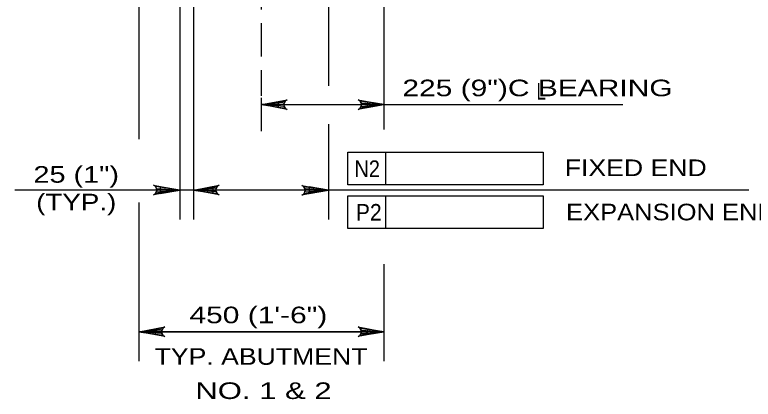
# Model space of a CAD drawing. Extents: x -11 to 79, y -154 to 0.
# Drawn here: x 40.96 to 46.3, y -32.43 to -29.66 of the extents above; entities that cross this region are included whole.
import ezdxf
from ezdxf.enums import TextEntityAlignment as Align

# ---------------------------------------------------------------- set-up
doc = ezdxf.new("R2010")
doc.units = 0
doc.header["$LTSCALE"] = 0.048
doc.linetypes.add('DOT_DASHED', pattern=[7.7, 5, -1.2, 0.3, -1.2])
for name, color, linetype, lineweight in [('3', 7, 'Continuous', 25), ('4', 7, 'Continuous', 25), ('5', 7, 'Continuous', 25)]:
    doc.layers.add(name, color=color, linetype=linetype, lineweight=lineweight)

msp = doc.modelspace()

# ---------------------------------------------------------------- hatches: boundary and pattern name
at = {"layer": '3'}
for points in [[(42.86258, -30.28525), (42.86258, -30.32525), (42.74258, -30.30525)], [(43.5085, -30.28525), (43.5085, -30.32525), (43.6285, -30.30525)], [(42.01008, -30.89933), (42.01008, -30.94658), (42.15183, -30.92292)], [(42.392, -30.89933), (42.392, -30.94658), (42.25025, -30.92292)], [(43.08708, -30.89933), (43.08708, -30.94658), (43.22883, -30.92292)], [(41.97675, -31.92758), (41.97675, -31.96758), (41.85675, -31.94758)], [(43.5085, -31.92758), (43.5085, -31.96758), (43.6285, -31.94758)]]:
    msp.add_hatch(color=256, dxfattribs=at).paths.add_polyline_path(points)

# ---------------------------------------------------------------- linework, layer by layer
for p, q in [((42.15183, -27.7875), (42.15183, -31.13558)), ((42.25025, -27.99608), (42.25025, -31.13558)), ((43.22883, -27.99608), (43.22883, -30.16883)), ((41.85675, -29.482), (41.85675, -30.55392)), ((43.6285, -29.482), (43.6285, -30.43908)), ((42.74258, -30.24275), (42.74258, -30.12525)), ((42.74258, -30.30525), (43.91192, -30.30525)), ((42.86258, -30.30525), (43.5085, -30.30525)), ((43.91192, -30.30525), (45.357, -30.30525)), ((43.6285, -30.36775), (43.6285, -30.48525)), ((43.22883, -30.44583), (43.22883, -31.13558)), ((43.36792, -30.6495), (44.77983, -30.6495)), ((43.36792, -30.88575), (43.36792, -30.6495)), ((43.6435, -30.88575), (43.6435, -30.6495)), ((44.77983, -30.6495), (44.77983, -30.88575)), ((46.26875, -30.92292), (40.95817, -30.92292)), ((44.77983, -30.88575), (43.36792, -30.88575)), ((43.36792, -30.96483), (44.77983, -30.96483)), ((43.36792, -31.20108), (43.36792, -30.96483)), ((43.6435, -31.20108), (43.6435, -30.96483)), ((44.77983, -30.96483), (44.77983, -31.20108)), ((41.85675, -31.01267), (41.85675, -32.16025)), ((44.77983, -31.20108), (43.36792, -31.20108)), ((43.6285, -31.45942), (43.6285, -32.16025)), ((41.85675, -31.69633), (41.85675, -32.12758)), ((43.6285, -31.872), (43.6285, -32.12758)), ((43.6285, -31.94758), (41.85675, -31.94758)), ((41.97675, -31.94758), (43.5085, -31.94758))]:
    msp.add_line(p, q, dxfattribs=at)
for points in [[(42.74258, -30.30525), (42.929, -30.27033), (42.91467, -30.28025), (42.90725, -30.29275), (42.90508, -30.30525), (42.90725, -30.31775), (42.91467, -30.33025), (42.929, -30.34017), (42.74258, -30.30525), (42.91467, -30.33025), (42.90725, -30.31775), (42.74258, -30.30525), (42.90508, -30.30525), (42.90725, -30.29275), (42.74258, -30.30525), (42.91467, -30.28025)], [(43.6285, -30.30525), (43.44208, -30.34017), (43.45642, -30.33025), (43.46383, -30.31775), (43.466, -30.30525), (43.46383, -30.29275), (43.45642, -30.28025), (43.44208, -30.27033), (43.6285, -30.30525), (43.45642, -30.28025), (43.46383, -30.29275), (43.6285, -30.30525), (43.466, -30.30525), (43.46383, -30.31775), (43.6285, -30.30525), (43.45642, -30.33025)], [(42.14917, -30.92333), (41.96275, -30.95833), (41.97708, -30.94833), (41.9845, -30.93583), (41.98667, -30.92333), (41.9845, -30.91083), (41.97708, -30.89833), (41.96275, -30.88842), (42.14917, -30.92333), (41.97708, -30.89833), (41.9845, -30.91083), (42.14917, -30.92333), (41.98667, -30.92333), (41.9845, -30.93583), (42.14917, -30.92333), (41.97708, -30.94833)], [(42.25025, -30.92292), (42.43667, -30.888), (42.42233, -30.89792), (42.41492, -30.91042), (42.41275, -30.92292), (42.41492, -30.93542), (42.42233, -30.94792), (42.43667, -30.95783), (42.25025, -30.92292), (42.42233, -30.94792), (42.41492, -30.93542), (42.25025, -30.92292), (42.41275, -30.92292), (42.41492, -30.91042), (42.25025, -30.92292), (42.42233, -30.89792)], [(43.22042, -30.92433), (43.034, -30.95925), (43.04833, -30.94933), (43.05575, -30.93683), (43.05792, -30.92433), (43.05575, -30.91183), (43.04833, -30.89933), (43.034, -30.88933), (43.22042, -30.92433), (43.04833, -30.89933), (43.05575, -30.91183), (43.22042, -30.92433), (43.05792, -30.92433), (43.05575, -30.93683), (43.22042, -30.92433), (43.04833, -30.94933)]]:
    msp.add_lwpolyline(points, dxfattribs=at)
for points in [[(42.86258, -30.28525), (42.86258, -30.32525), (42.74258, -30.30525)], [(43.5085, -30.28525), (43.5085, -30.32525), (43.6285, -30.30525)], [(42.01008, -30.89933), (42.01008, -30.94658), (42.15183, -30.92292)], [(42.392, -30.89933), (42.392, -30.94658), (42.25025, -30.92292)], [(43.08708, -30.89933), (43.08708, -30.94658), (43.22883, -30.92292)], [(41.97675, -31.92758), (41.97675, -31.96758), (41.85675, -31.94758)], [(43.5085, -31.92758), (43.5085, -31.96758), (43.6285, -31.94758)]]:
    msp.add_lwpolyline(points, close=True, dxfattribs=at)
at = {"layer": '4'}
for points in [[(41.85675, -31.94758), (42.04317, -31.91267), (42.02883, -31.92258), (42.02142, -31.93508), (42.01925, -31.94758), (42.02142, -31.96008), (42.02883, -31.97258), (42.04317, -31.9825), (41.85675, -31.94758), (42.02883, -31.97258), (42.02142, -31.96008), (41.85675, -31.94758), (42.01925, -31.94758), (42.02142, -31.93508), (41.85675, -31.94758), (42.02883, -31.92258)], [(43.6285, -31.94758), (43.44208, -31.9825), (43.45642, -31.97258), (43.46383, -31.96008), (43.466, -31.94758), (43.46383, -31.93508), (43.45642, -31.92258), (43.44208, -31.91267), (43.6285, -31.94758), (43.45642, -31.92258), (43.46383, -31.93508), (43.6285, -31.94758), (43.466, -31.94758), (43.46383, -31.96008), (43.6285, -31.94758), (43.45642, -31.97258)]]:
    msp.add_lwpolyline(points, dxfattribs=at)
at = {"layer": '5', "linetype": 'DOT_DASHED'}
msp.add_line((42.74258, -30.49717), (42.74258, -25.42575), dxfattribs=at)

# ---------------------------------------------------------------- texts
at = {"layer": '3'}
for s, width, p in [('225 (9")C BEARING', 1.35, (44.73958, -30.24475)), ('N2', 0.9, (43.50746, -30.82858)), ('FIXED END', 1.2, (45.45029, -30.82175)), ('25 (1")', 1.3, (41.40279, -30.86983)), ('(TYP.)', 1.25, (41.40283, -31.06983)), ('P2', 0.95, (43.51896, -31.14383)), ('EXPANSION END', 1.15, (45.70508, -31.14167)), ('450 (1\'-6")', 1.35, (42.72037, -31.88575)), ('TYP. ABUTMENT', 1.2, (42.73987, -32.186)), ('NO. 1 & 2', 1.4, (42.75733, -32.43325))]:
    msp.add_text(s, height=0.12, dxfattribs=dict(at, width=width)).set_placement(p, align=Align.CENTER)
at = {"layer": '3', "width": 0.75}
msp.add_text('L', height=0.12, dxfattribs=at).set_placement((44.73233, -30.26842))

doc.saveas('drawing.dxf')
